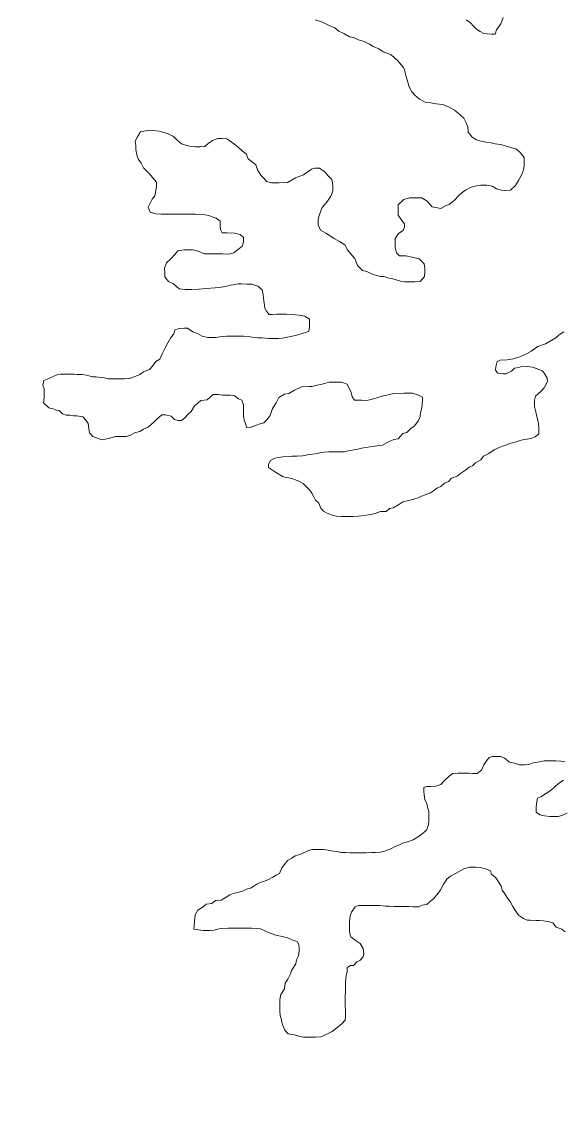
# Model space of a CAD drawing. Extents: x -1643653 to 4543381, y 1624270 to 13878484.
# Drawn here: x 620895 to 624298, y 8936630 to 8943403 of the extents above; entities that cross this region are included whole.
import ezdxf

# ---------------------------------------------------------------- set-up
doc = ezdxf.new("R2010")
doc.units = 0
doc.header["$LTSCALE"] = 200
for name, color, linetype, lineweight in [('25', 7, 'Continuous', 13), ('57', 7, 'Continuous', 13), ('60', 7, 'Continuous', 13)]:
    doc.layers.add(name, color=color, linetype=linetype, lineweight=lineweight)

msp = doc.modelspace()

# ---------------------------------------------------------------- linework, layer by layer
at = {"layer": '25'}
for points in [[(622739.4, 8943414.3), (622784.3, 8943399), (622826.7, 8943378.7), (622861.6, 8943363.4), (622886.4, 8943343.2), (622918.8, 8943328), (622953.7, 8943307.7), (622978.7, 8943302.5), (623011.1, 8943287.3), (623046, 8943277.1), (623080.9, 8943261.8), (623103.3, 8943246.6), (623138.2, 8943231.4), (623165.6, 8943213.7), (623215.4, 8943193.3), (623255.3, 8943159.4), (623292.7, 8943114.4), (623302.6, 8943094.3), (623307.3, 8943064.3), (623314.7, 8943044.2), (623322, 8943016.6), (623326.8, 8942996.5), (623346.6, 8942961.4), (623363.9, 8942941.2), (623393.8, 8942916), (623428.6, 8942895.7), (623466.1, 8942893), (623498.6, 8942885.2), (623538.6, 8942882.5), (623576, 8942867.2), (623613.3, 8942846.9), (623635.7, 8942829.3), (623673, 8942796.5), (623687.8, 8942766.3), (623697.6, 8942741.2), (623699.8, 8942708.7), (623724.6, 8942676), (623752, 8942660.8), (623781.9, 8942650.6), (623811.9, 8942645.3), (623844.4, 8942640.1), (623869.3, 8942634.9), (623901.8, 8942629.7), (623926.8, 8942624.6), (623966.7, 8942611.8), (624004.1, 8942601.5), (624026.5, 8942581.3), (624051.2, 8942548.6), (624051.1, 8942528.6), (624050.8, 8942493.6), (624048.2, 8942471), (624035.4, 8942438.6), (624015.1, 8942403.7), (623997.4, 8942373.7), (623964.7, 8942343.9)], [(623920.4, 8943428.2), (623905.1, 8943388.3), (623877.3, 8943350.9), (623869.6, 8943323.4), (623847.1, 8943323.6), (623819.6, 8943326.2), (623797.1, 8943328.9), (623774.7, 8943341.6), (623752.2, 8943354.2), (623732.4, 8943374.4), (623715, 8943394.5), (623687.7, 8943414.7)], [(622126.8, 8942667.6), (622094.1, 8942656.7), (622065.7, 8942637.1), (622046.8, 8942618.5), (622014.3, 8942616.2), (621984.3, 8942616.4), (621949.3, 8942619.1), (621924.3, 8942626.8), (621899.4, 8942634.5), (621869.5, 8942659.7), (621849.7, 8942679.9), (621814.8, 8942697.6), (621758.2, 8942713.4), (621694.9, 8942719.9), (621641.4, 8942709.8)], [(621641.4, 8942709.8), (621620.8, 8942676.3), (621607.7, 8942650.2), (621612, 8942624), (621612, 8942600.1), (621616.4, 8942576.1), (621620.8, 8942556.5), (621629.5, 8942536.9), (621646.9, 8942512.9), (621659.7, 8942484.3), (621697, 8942449), (621719.3, 8942421.3), (621741.6, 8942393.7), (621741.3, 8942363.6), (621738.7, 8942343.6), (621730.9, 8942308.6), (621715.7, 8942286.2), (621700.5, 8942258.7), (621690.3, 8942236.3), (621702.6, 8942206.2), (621737.6, 8942195.9), (621772.6, 8942193.2), (621805.1, 8942193), (621837.6, 8942192.7), (621872.6, 8942192.5), (621917.6, 8942192.2), (621952.6, 8942192), (621987.6, 8942191.8), (622007.6, 8942191.6), (622047.6, 8942188.8), (622070.1, 8942183.7), (622092.6, 8942176), (622117.5, 8942168.4), (622142.4, 8942148.2), (622142.1, 8942115.6), (622144.5, 8942095.6), (622154.3, 8942075.5), (622186.8, 8942075.3), (622231.8, 8942072.5), (622266.8, 8942064.7), (622289.2, 8942047.1), (622288.9, 8942017), (622281.2, 8941992), (622248.5, 8941967.2), (622228.4, 8941949.8), (622198.3, 8941942.5), (622155.8, 8941942.8), (622110.8, 8941943.1), (622065.8, 8941943.4), (622043.3, 8941943.5), (622003.4, 8941961.3), (621970.9, 8941969.1), (621940.9, 8941969.2), (621913.4, 8941969.4), (621875.8, 8941962.2), (621858.2, 8941939.8), (621830.4, 8941909.9), (621805.2, 8941887.5), (621792.5, 8941852.6), (621794.8, 8941825), (621794.6, 8941800), (621816.8, 8941769.8), (621849.2, 8941754.6), (621884, 8941724.3), (621921.5, 8941719), (621941.5, 8941718.9), (621964, 8941718.7), (622009.1, 8941720.9), (622054.1, 8941725.7), (622111.7, 8941730.3), (622149.2, 8941735), (622184.3, 8941739.8), (622204.3, 8941747.2), (622224.4, 8941749.6), (622254.4, 8941754.4), (622276.9, 8941754.2), (622311.9, 8941754), (622342, 8941753.8), (622379.4, 8941741), (622406.7, 8941718.3), (622411.5, 8941685.7), (622413.8, 8941665.7), (622418.6, 8941633.1), (622423.3, 8941603.1), (622433.2, 8941582.9), (622450.6, 8941562.8), (622470.6, 8941562.7), (622495.6, 8941565), (622515.6, 8941564.9), (622558.1, 8941564.6), (622593.1, 8941561.9), (622638.1, 8941559.1), (622673.1, 8941551.3), (622702.9, 8941533.6), (622702.8, 8941513.6), (622702.6, 8941483.5), (622699.8, 8941456), (622677.3, 8941448.7), (622614.6, 8941431.5), (622534.5, 8941414.6), (622509.4, 8941412.2)], [(623964.7, 8942343.9), (623942.1, 8942339.1), (623909.6, 8942344.3), (623877.2, 8942352), (623849.8, 8942369.7), (623817.3, 8942374.9), (623777.3, 8942375.2), (623742.2, 8942367.9), (623714.7, 8942360.6), (623682, 8942343.3), (623661.9, 8942328.4), (623641.8, 8942311), (623614, 8942281.1), (623581.3, 8942253.8), (623561.2, 8942246.4), (623528.6, 8942229.1), (623506.1, 8942231.8), (623473.7, 8942239.5), (623441.4, 8942274.8), (623409, 8942295), (623374, 8942295.2), (623331.5, 8942295.5), (623296.4, 8942285.7), (623261.1, 8942250.9), (623260.9, 8942215.9), (623260.7, 8942185.8), (623282.9, 8942153.1), (623300.3, 8942133), (623300.1, 8942113), (623292.4, 8942090.5), (623262.3, 8942070.7), (623242, 8942040.8), (623241.9, 8942018.2), (623241.6, 8941983.2), (623248.8, 8941950.6), (623268.7, 8941930.4), (623308.7, 8941930.2), (623348.7, 8941922.4), (623391.1, 8941912.1), (623423.4, 8941881.8), (623428.2, 8941854.3), (623428, 8941831.7), (623425.3, 8941801.7), (623397.5, 8941769.3), (623365, 8941767.1), (623340, 8941767.2), (623300, 8941767.5), (623275, 8941772.7), (623227.6, 8941785.5), (623195.1, 8941793.2), (623172.7, 8941800.9), (623148.2, 8941802.2), (623126.1, 8941807.7), (623096.2, 8941815.4), (623063.8, 8941833.2), (623036.3, 8941838.3), (623004, 8941871.1), (622986.9, 8941913.8), (622972, 8941933.9), (622942.3, 8941969.2), (622925, 8941999.3), (622892.6, 8942022.1), (622857.8, 8942039.8), (622805.5, 8942072.7), (622773.1, 8942092.9), (622758.4, 8942125.6), (622758.6, 8942158.1), (622761.3, 8942178.1), (622774, 8942213.1), (622781.7, 8942235.6), (622817, 8942275.4), (622837.3, 8942305.3), (622850, 8942337.8), (622850.2, 8942367.8), (622847.9, 8942390.4), (622843.1, 8942410.4), (622818.2, 8942435.6), (622800.9, 8942455.8), (622766.1, 8942481), (622736.1, 8942481.2), (622716, 8942476.4), (622665.7, 8942439.1), (622615.6, 8942421.9), (622565.3, 8942392.2), (622512.8, 8942390.1), (622465.2, 8942390.4), (622432.8, 8942398.1), (622415.4, 8942418.3), (622398.1, 8942438.4), (622375.8, 8942471.1), (622366.1, 8942503.7), (622343.7, 8942521.4), (622318.7, 8942541.2), (622305.6, 8942571.7), (622279.5, 8942591.3), (622255.5, 8942613.1), (622233.7, 8942630.6), (622203.1, 8942654.6), (622183.5, 8942665.4), (622153, 8942667.6), (622126.8, 8942667.6)], [(622509.4, 8941412.2), (622476.9, 8941412.4), (622446.9, 8941412.6), (622406.9, 8941415.4), (622376.9, 8941415.6), (622354.4, 8941418.2), (622319.4, 8941423.5), (622289.4, 8941426.2), (622261.9, 8941426.4), (622241.9, 8941426.5), (622211.9, 8941426.7), (622181.9, 8941426.9), (622154.4, 8941424.6), (622111.8, 8941417.3), (622091.8, 8941417.5), (622064.3, 8941417.7), (622029.3, 8941425.4), (621999.4, 8941443.1), (621969.5, 8941453.3), (621937.2, 8941476.1), (621914.7, 8941476.2), (621884.6, 8941473.9), (621857.1, 8941466.6), (621851.9, 8941441.6), (621829.2, 8941414.2), (621813.9, 8941384.3), (621793.6, 8941349.3), (621778.4, 8941314.4), (621763.1, 8941282), (621738, 8941267.1), (621717.8, 8941237.2), (621697.6, 8941217.3), (621660, 8941202.5), (621637.3, 8941185.2), (621602.2, 8941170.4), (621572.1, 8941160.5), (621542.1, 8941158.2), (621522.1, 8941158.4), (621502.1, 8941158.5), (621479.6, 8941158.7), (621459.5, 8941158.8), (621439.5, 8941158.9), (621414.6, 8941164.1), (621361.5, 8941170.5), (621339.3, 8941170.7), (621301.8, 8941180.9), (621274.4, 8941186.1), (621244.3, 8941186.3), (621224.3, 8941186.5), (621201.8, 8941186.6), (621169.3, 8941186.8), (621141.8, 8941187), (621121.8, 8941184.6), (621101.7, 8941177.3), (621066.6, 8941160), (621034, 8941147.7), (621028.7, 8941117.7), (621036.1, 8941095.1), (621035.8, 8941062.5), (621035.7, 8941042.5), (621035.5, 8941022.5), (621032.8, 8941006.9)], [(624066.9, 8941314.3), (624094.5, 8941331.6), (624137.3, 8941361.4), (624184.9, 8941378.6), (624210, 8941393.4), (624250.2, 8941415.7), (624270.4, 8941435.6), (624300.5, 8941452.9)], [(622490.5, 8940571.1), (622537.8, 8940543.3), (622560.3, 8940538.1), (622592.8, 8940532.9), (622615.2, 8940522.8), (622640.2, 8940512.6), (622662.6, 8940499.9), (622684.9, 8940479.7), (622704.8, 8940459.6), (622717.1, 8940439.5), (622729.5, 8940416.8), (622741.8, 8940396.7), (622761.7, 8940376.6), (622773.9, 8940346.5), (622791.3, 8940326.3), (622813.7, 8940313.6), (622848.6, 8940300.9), (622871.1, 8940295.7), (622903.6, 8940293), (622923.6, 8940292.9), (622956.1, 8940292.7), (622976.1, 8940292.6), (623011.2, 8940294.8), (623051.2, 8940299.6), (623073.8, 8940304.4), (623116.3, 8940311.6), (623148.9, 8940323.9), (623184, 8940323.7), (623206.6, 8940343.6), (623229.2, 8940348.4), (623264.3, 8940368.2), (623289.5, 8940385.6), (623324.5, 8940392.9), (623344.6, 8940397.8), (623364.7, 8940405.1), (623384.7, 8940410), (623407.3, 8940419.9), (623429.9, 8940429.7), (623462.5, 8940442), (623482.6, 8940454.4), (623502.7, 8940471.8), (623527.8, 8940481.7), (623550.5, 8940501.6), (623575.6, 8940513.9), (623595.7, 8940533.8), (623630.8, 8940546.1), (623651, 8940563.5), (623683.6, 8940583.3), (623706.3, 8940603.2), (623726.4, 8940610.5), (623746.5, 8940630.4), (623779.2, 8940650.2), (623796.9, 8940672.7), (623829.5, 8940690), (623862.2, 8940712.3), (623894.8, 8940727.1), (623914.9, 8940734.5), (623935, 8940741.8), (623967.6, 8940754.2), (623987.6, 8940759), (624020.2, 8940768.8), (624050.3, 8940776.1), (624070.3, 8940778.5), (624100.4, 8940785.8), (624120.4, 8940793.2), (624143.1, 8940813.1), (624143.3, 8940845.6), (624141.1, 8940875.7), (624136.2, 8940898.2), (624129, 8940930.8), (624124.1, 8940950.9), (624116.9, 8940983.5), (624117, 8941003.5), (624117.2, 8941023.5), (624122.4, 8941048.5), (624155.1, 8941078.4), (624177.8, 8941100.7), (624198.1, 8941140.7), (624195.8, 8941163.2), (624181, 8941188.3), (624166.1, 8941208.5), (624133.7, 8941221.2), (624103.8, 8941231.4), (624071.3, 8941236.6), (624038.8, 8941236.8), (624018.7, 8941229.5), (623991.2, 8941224.7), (623971, 8941207.3), (623938.4, 8941189.9), (623918.4, 8941190.1), (623885.9, 8941192.8), (623871, 8941212.9), (623873.7, 8941232.9), (623881.4, 8941267.9), (623901.5, 8941275.3), (623944, 8941277.5), (623981.6, 8941284.8), (624004.2, 8941289.7), (624024.2, 8941297), (624046.8, 8941306.9), (624066.9, 8941314.3)], [(621504.3, 8940795.5), (621524.3, 8940795.3), (621551.8, 8940795.2), (621574.4, 8940802.5), (621604.5, 8940819.8), (621637.1, 8940827.1), (621659.7, 8940842), (621689.8, 8940854.3), (621725.1, 8940886.7), (621745.2, 8940904), (621775.5, 8940931.4), (621798, 8940931.2), (621835.4, 8940923.5), (621855.3, 8940903.3), (621880.2, 8940895.6), (621900.2, 8940895.5), (621920.4, 8940912.9), (621940.6, 8940935.3), (621960.7, 8940952.7), (621981, 8940987.6), (622001.1, 8941005), (622021.2, 8941022.4), (622061.3, 8941027.1), (622099.1, 8941059.4), (622131.6, 8941059.2), (622156.6, 8941056.5), (622179.1, 8941056.4), (622204.1, 8941056.2), (622234.1, 8941051), (622256.4, 8941033.3), (622278.9, 8941023.2), (622288.7, 8940995.6), (622288.5, 8940975.6), (622288.3, 8940948), (622288.2, 8940928), (622292.9, 8940897.9), (622300.3, 8940877.8), (622310.1, 8940850.2), (622330.1, 8940852.6), (622370.2, 8940867.3), (622392.8, 8940874.7), (622415.4, 8940882.1), (622438, 8940902), (622455.7, 8940926.9), (622471.1, 8940971.8), (622493.8, 8941006.7), (622511.6, 8941041.7), (622546.8, 8941061.5), (622574.3, 8941066.3), (622609.5, 8941086.1), (622652.2, 8941108.3), (622699.7, 8941110.5), (622719.7, 8941110.4), (622739.8, 8941115.3), (622774.8, 8941122.5), (622797.4, 8941129.9), (622827.5, 8941137.2), (622862.5, 8941137), (622885, 8941136.8), (622905, 8941136.7), (622939.9, 8941124), (622954.7, 8941093.8), (622964.6, 8941073.7), (622971.8, 8941046.1), (622986.7, 8941023.5)], [(622986.7, 8941023.5), (623029.2, 8941023.2), (623059.2, 8941023), (623081.7, 8941025.4), (623104.3, 8941032.7), (623159.5, 8941049.9), (623232.1, 8941066.9), (623294.7, 8941069), (623349.7, 8941068.7), (623387.1, 8941055.9), (623412, 8941043.2), (623411.9, 8941023.2), (623411.7, 8940998.2), (623409, 8940978.2), (623401.3, 8940943.2), (623398.6, 8940920.6), (623385.9, 8940893.2), (623360.6, 8940860.8), (623340.5, 8940845.9), (623315.3, 8940821.1), (623290.2, 8940813.7), (623260, 8940781.4), (623232.4, 8940776.5), (623194.8, 8940759.3), (623162.1, 8940741.9), (623112, 8940734.8), (623057, 8940727.6), (623029.4, 8940722.8), (623006.8, 8940715.4), (622969.3, 8940710.7), (622946.8, 8940705.8), (622921.7, 8940698.5), (622886.7, 8940698.7), (622856.7, 8940698.9), (622824.2, 8940699.1), (622794.1, 8940696.8), (622774.1, 8940694.4)], [(621032.8, 8941006.9), (621066.9, 8940976.4), (621092.8, 8940969.9), (621112.1, 8940961.9), (621130.4, 8940958.2), (621152.7, 8940938), (621175.2, 8940930.3), (621197.7, 8940930.2), (621220.2, 8940925), (621242.7, 8940924.9), (621280.1, 8940919.6), (621300, 8940897), (621312.3, 8940876.9), (621317.1, 8940846.8), (621321.9, 8940819.2), (621341.7, 8940795), (621341.7, 8940795), (621341.7, 8940795), (621341.7, 8940795), (621399.2, 8940775.9), (621399.2, 8940775.9), (621399.2, 8940775.9), (621449.2, 8940785.8), (621484.3, 8940795.6), (621504.3, 8940795.5)], [(622774.1, 8940694.4), (622754, 8940689.6), (622724, 8940684.8), (622701.5, 8940682.4), (622658.9, 8940675.2), (622623.9, 8940672.9), (622591.3, 8940673.1), (622568.8, 8940670.8), (622538.8, 8940668.5), (622508.7, 8940663.7), (622486.2, 8940658.8), (622458.6, 8940644), (622445.9, 8940621.5), (622445.7, 8940601.5), (622490.5, 8940571.1)], [(624307.5, 8938754.1), (624282.5, 8938756.8), (624250, 8938757), (624217.5, 8938757.2), (624197.5, 8938757.3), (624177.5, 8938757.4), (624147.4, 8938752.6), (624107.4, 8938745.4), (624087.3, 8938738), (624054.7, 8938733.2), (624022.2, 8938733.4), (623989.8, 8938743.7), (623959.8, 8938748.9), (623927.5, 8938774.1), (623905.1, 8938784.3), (623872.6, 8938784.5), (623852.5, 8938784.6), (623832.5, 8938779.8), (623814.8, 8938757.3), (623797.1, 8938732.4), (623784.4, 8938700), (623756.7, 8938677.6), (623729.2, 8938677.8), (623706.7, 8938680.4), (623686.7, 8938680.6), (623666.7, 8938680.7), (623636.7, 8938680.9), (623604.1, 8938678.6), (623581.5, 8938663.7), (623548.7, 8938631.4), (623528.6, 8938609), (623496, 8938599.2), (623466, 8938596.9), (623440.9, 8938597.1), (623420.9, 8938589.7), (623420.7, 8938564.7), (623423, 8938544.6), (623427.8, 8938514.6), (623440.1, 8938486.9), (623445, 8938466.9), (623452.2, 8938439.3), (623452, 8938406.7), (623451.7, 8938371.7), (623449.1, 8938349.2), (623438.8, 8938321.7), (623411.2, 8938299.4), (623386, 8938279.5), (623353.3, 8938262.2), (623318.2, 8938249.9), (623288.2, 8938240.1), (623268.1, 8938230.2), (623240.5, 8938220.4), (623210.3, 8938203.1), (623190.3, 8938195.7), (623167.7, 8938188.3), (623147.7, 8938183.4), (623115.1, 8938181.2), (623095.1, 8938181.3), (623060.1, 8938179), (623032.6, 8938179.2), (623002.6, 8938179.4), (622977.6, 8938179.6), (622957.6, 8938179.7), (622930.1, 8938182.4), (622902.5, 8938182.6), (622875.1, 8938187.7), (622852.6, 8938190.4), (622820.1, 8938195.6), (622790.1, 8938200.8), (622770.1, 8938201), (622750.1, 8938201.1)], [(624322.5, 8938428.5), (624287.4, 8938413.7), (624264.9, 8938408.9), (624232.3, 8938409.1), (624212.3, 8938409.2), (624179.8, 8938411.9), (624149.9, 8938419.7), (624127.5, 8938434.8), (624127.8, 8938467.4), (624127.9, 8938487.4), (624135.7, 8938522.4), (624155.8, 8938532.3), (624190.9, 8938554.6), (624221.1, 8938574.4), (624243.8, 8938594.3), (624263.9, 8938614.2), (624299.1, 8938636.5)], [(622750.1, 8938201.1), (622720.1, 8938201.3), (622697.5, 8938193.9), (622675, 8938184.1), (622642.3, 8938169.2), (622612.3, 8938161.9), (622592.1, 8938147.1), (622564.5, 8938132.2), (622546.8, 8938107.3), (622529.1, 8938084.9), (622513.9, 8938049.9), (622493.8, 8938040.1), (622473.7, 8938027.7), (622441, 8938010.4), (622413.4, 8938000.5), (622393.4, 8937993.2), (622373.3, 8937983.3), (622353.2, 8937970.9), (622333.1, 8937958.5), (622313, 8937953.6), (622282.9, 8937938.8), (622250.3, 8937931.5), (622222.8, 8937924.2), (622202.7, 8937916.8), (622172.6, 8937897), (622147.4, 8937882.1), (622112.4, 8937879.8), (622089.8, 8937862.5), (622054.7, 8937857.7), (622034.6, 8937840.3), (622001.9, 8937820.5), (621984.2, 8937790.6), (621984, 8937770.5), (621976, 8937700.5)], [(622846.5, 8937056.3), (622906.9, 8937106), (622927, 8937128.4), (622929.7, 8937150.9), (622929.9, 8937173.4), (622930.1, 8937196), (622927.7, 8937216), (622927.9, 8937238.6), (622928.1, 8937261.1), (622928.2, 8937281.1), (622928.4, 8937303.6), (622928.5, 8937326.2), (622928.7, 8937348.7), (622928.9, 8937368.7), (622931.5, 8937388.7), (622934.2, 8937408.8), (622939.3, 8937431.2), (622939.6, 8937458.8), (622959.7, 8937471.2), (622979.7, 8937471), (622999.9, 8937495.9), (623019.9, 8937503.3), (623040.1, 8937525.7), (623045.3, 8937548.2), (623040.5, 8937578.3), (623020.8, 8937611), (622990.9, 8937631.2), (622963.5, 8937651.4), (622956.2, 8937671.5), (622953.8, 8937691.5), (622954, 8937714.1), (622954.2, 8937746.6), (622959.5, 8937784.1), (622967.2, 8937806.6), (622990, 8937841.5), (623010.1, 8937848.9), (623030.1, 8937848.7), (623050.1, 8937848.6), (623070.1, 8937848.5), (623105.1, 8937848.2), (623125.1, 8937848.1), (623145.1, 8937848), (623180.1, 8937845.2), (623202.6, 8937845.1), (623235.1, 8937842.4), (623255.1, 8937842.2), (623287.6, 8937842), (623307.6, 8937841.9), (623327.6, 8937841.8), (623355.2, 8937841.6), (623390.2, 8937841.3), (623410.2, 8937851.2), (623440.3, 8937856), (623463, 8937875.9), (623483.1, 8937893.3), (623510.9, 8937925.7), (623526, 8937948.1), (623543.8, 8937983), (623566.6, 8938015.4), (623589.2, 8938032.8), (623619.4, 8938050.1), (623672.1, 8938079.8), (623707.2, 8938089.6), (623727.2, 8938089.5), (623749.7, 8938089.3), (623774.7, 8938086.7), (623809.7, 8938078.9), (623839.6, 8938066.2), (623846.9, 8938046.1), (623874.3, 8938023.4), (623894, 8937990.7), (623906.4, 8937970.6), (623913.7, 8937945.5), (623931, 8937922.9), (623943.4, 8937900.3), (623965.6, 8937870.1), (623980.4, 8937842.5), (623995.3, 8937819.8), (624015, 8937787.2), (624047.4, 8937766.9), (624069.8, 8937756.7), (624089.8, 8937756.6), (624124.8, 8937753.9), (624147.3, 8937753.7), (624172.3, 8937753.6), (624209.8, 8937745.8), (624232.3, 8937740.7), (624252.1, 8937713), (624287, 8937700.2), (624309.4, 8937682.6)], [(621976, 8937700.5), (622035.9, 8937692.6), (622061, 8937692.4), (622081, 8937692.3), (622103.5, 8937694.7), (622126, 8937699.5), (622148.6, 8937704.4), (622191.1, 8937706.6), (622218.6, 8937706.4), (622238.6, 8937706.3), (622273.6, 8937706), (622303.7, 8937705.8), (622338.7, 8937705.6), (622373.7, 8937705.4), (622396.2, 8937702.7), (622418.6, 8937692.6), (622456, 8937674.8), (622490.9, 8937662), (622530.9, 8937654.3), (622565.8, 8937646.5), (622603.2, 8937628.8), (622625.7, 8937623.6), (622635.5, 8937603.5), (622637.9, 8937583.5), (622637.7, 8937563.4), (622635, 8937533.4), (622622.3, 8937508.5), (622617.1, 8937483.4), (622589.3, 8937441.1), (622584.1, 8937418.6), (622566.3, 8937386.2), (622551.1, 8937361.2), (622545.9, 8937326.2), (622523.1, 8937288.8), (622517.8, 8937258.8), (622517.7, 8937238.8), (622517.5, 8937206.2), (622517.3, 8937186.2), (622519.6, 8937158.6), (622524.4, 8937138.6), (622529.3, 8937116), (622536.6, 8937095.9), (622548.9, 8937065.8), (622568.7, 8937043.2), (622606.2, 8937035.4), (622643.6, 8937025.1), (622666.1, 8937022.5), (622686.1, 8937022.3), (622706.1, 8937022.2), (622741.2, 8937022), (622776.2, 8937024.3), (622846.5, 8937056.3)]]:
    msp.add_lwpolyline(points, dxfattribs=at)
at = {"layer": '57'}
for points in [[(623920.4, 8943428.2), (623905.1, 8943388.3), (623877.3, 8943350.9), (623869.6, 8943323.4), (623847.1, 8943323.6), (623819.6, 8943326.2), (623797.1, 8943328.9), (623774.7, 8943341.6), (623752.2, 8943354.2), (623732.4, 8943374.4), (623715, 8943394.5), (623687.7, 8943414.7)], [(623687.7, 8943414.7), (623715, 8943394.5), (623732.4, 8943374.4), (623752.2, 8943354.2), (623774.7, 8943341.6), (623797.1, 8943328.9), (623819.6, 8943326.2), (623847.1, 8943323.6), (623869.6, 8943323.4), (623877.3, 8943350.9), (623905.1, 8943388.3), (623920.4, 8943428.2)]]:
    msp.add_lwpolyline(points, dxfattribs=at)
at = {"layer": '60', "lineweight": 25}
msp.add_spline([(814781, 9009175.5), (814787.2, 9009173.4), (814796.9, 9009173.4), (814799.4, 9009172.4), (814805.1, 9009174.5), (814805.6, 9009176.5), (814811.7, 9009179.5), (814811.7, 9009179.5), (814801.5, 9009181), (814790.7, 9009181.5), (814784.1, 9009183.1), (814777.4, 9009185.1), (814778.4, 9009175.5)], degree=3, dxfattribs=at)

doc.saveas('drawing.dxf')
